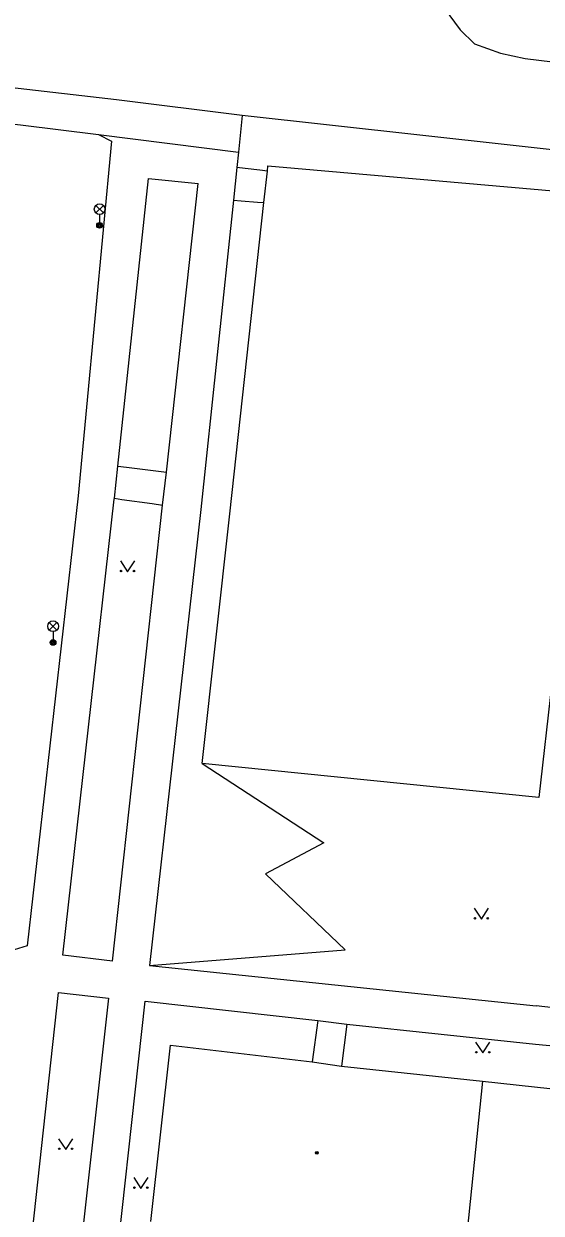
# Model space of a CAD drawing. Extents: x -595546 to -593986, y -1160845 to -1159202.
# Drawn here: x -594393.5 to -594357.4, y -1160202.2 to -1160119.2 of the extents above; entities that cross this region are included whole.
import ezdxf

# ---------------------------------------------------------------- set-up
doc = ezdxf.new("R2010")
doc.units = 0
for name, color, linetype in [('Level 33', 7, 'Continuous'), ('Level 36', 7, 'Continuous'), ('Level 39', 7, 'Continuous'), ('Specificka linie pasportu komunikaci', 7, 'Continuous'), ('TM - budovy zdene_ betonove - VP', 7, 'Continuous'), ('TM - chodniky - VP', 7, 'Continuous'), ('TM - komunikace - VP', 7, 'Continuous'), ('TM - rozhrani ploch obecne - VP', 7, 'Continuous')]:
    doc.layers.add(name, color=color, linetype=linetype)

msp = doc.modelspace()

# ---------------------------------------------------------------- linework, layer by layer
at = {"layer": 'Level 33'}
for p, q in [((-594388.485, -1160132.41), (-594387.955, -1160131.88)), ((-594388.485, -1160131.88), (-594387.955, -1160132.41)), ((-594388.22, -1160132.52), (-594388.22, -1160133.27)), ((-594391.735, -1160161.51), (-594391.205, -1160160.98)), ((-594391.735, -1160160.98), (-594391.205, -1160161.51)), ((-594391.47, -1160161.62), (-594391.47, -1160162.37))]:
    msp.add_line(p, q, dxfattribs=at)
for centre, radius in [((-594388.22, -1160132.145), 0.375), ((-594388.22, -1160133.27), 0.2), ((-594388.22, -1160133.27), 0.145), ((-594388.22, -1160133.27), 0.0876), ((-594391.47, -1160161.245), 0.375), ((-594391.47, -1160162.37), 0.2), ((-594391.47, -1160162.37), 0.145), ((-594391.47, -1160162.37), 0.0876)]:
    msp.add_circle(centre, radius, dxfattribs=at)
at = {"layer": 'Level 36'}
for points in [[(-594386.77, -1160156.69), (-594386.27, -1160157.44), (-594385.77, -1160156.69)], [(-594362.07, -1160180.92), (-594361.57, -1160181.67), (-594361.07, -1160180.92)], [(-594361.97, -1160190.26), (-594361.47, -1160191.01), (-594360.97, -1160190.26)], [(-594391.09, -1160197), (-594390.59, -1160197.75), (-594390.09, -1160197)], [(-594385.84, -1160199.71), (-594385.34, -1160200.46), (-594384.84, -1160199.71)]]:
    msp.add_lwpolyline(points, dxfattribs=at)
for centre in [(-594386.72, -1160157.39), (-594385.821, -1160157.39), (-594362.02, -1160181.62), (-594361.121, -1160181.62), (-594361.92, -1160190.96), (-594361.021, -1160190.96), (-594391.04, -1160197.7), (-594390.141, -1160197.7), (-594385.79, -1160200.41), (-594384.891, -1160200.41)]:
    msp.add_circle(centre, 0.05, dxfattribs=at)
at = {"layer": 'Level 39'}
for radius in [0.09, 0.0398]:
    msp.add_circle((-594373.06, -1160197.98), radius, dxfattribs=at)
at = {"layer": 'Specificka linie pasportu komunikaci'}
for points in [[(-594388.29, -1160126.94), (-594378.53, -1160128.17)], [(-594376.51, -1160129.49), (-594377.03, -1160129.43), (-594378.05, -1160129.3), (-594378.64, -1160129.23)], [(-594383.56, -1160150.5), (-594381.35, -1160130.36)], [(-594378.88, -1160131.52), (-594378.33, -1160131.56), (-594377.2, -1160131.65), (-594376.75, -1160131.69)], [(-594386.95, -1160150.07), (-594386.35, -1160150.15), (-594384.49, -1160150.38), (-594383.56, -1160150.5)], [(-594383.82, -1160152.8), (-594383.56, -1160150.5)], [(-594387.31, -1160184.62), (-594383.82, -1160152.8)], [(-594387.19, -1160152.31), (-594386.66, -1160152.39), (-594384.56, -1160152.69), (-594383.82, -1160152.8)], [(-594381.06, -1160170.82), (-594372.57, -1160176.36), (-594376.64, -1160178.52), (-594371.08, -1160183.81)], [(-594384.73, -1160184.91), (-594371.08, -1160183.81)]]:
    msp.add_lwpolyline(points, dxfattribs=at)
at = {"layer": 'TM - budovy zdene_ betonove - VP'}
for points in [[(-594384.65, -1160202.78), (-594383.27, -1160190.47)], [(-594383.27, -1160190.47), (-594373.37, -1160191.64)], [(-594373.37, -1160191.64), (-594371.34, -1160191.93)], [(-594371.34, -1160191.93), (-594361.49, -1160192.99)], [(-594361.49, -1160192.99), (-594362.74, -1160205.23)], [(-594361.49, -1160192.99), (-594351.89, -1160194.03)]]:
    msp.add_lwpolyline(points, dxfattribs=at)
at = {"layer": 'TM - chodniky - VP'}
for points in [[(-594398.9, -1160125.68), (-594393.75, -1160126.27), (-594388.29, -1160126.94)], [(-594378.26, -1160125.61), (-594378.53, -1160128.17)], [(-594388.29, -1160126.94), (-594387.39, -1160127.41)], [(-594387.39, -1160127.41), (-594389.72, -1160152.14)], [(-594378.53, -1160128.17), (-594378.64, -1160129.23)], [(-594378.64, -1160129.23), (-594378.88, -1160131.52)], [(-594386.95, -1160150.07), (-594384.8, -1160130), (-594381.35, -1160130.36)], [(-594378.88, -1160131.52), (-594381.15, -1160153.1)], [(-594387.19, -1160152.31), (-594386.95, -1160150.07)], [(-594389.72, -1160152.14), (-594393.28, -1160183.55)], [(-594387.31, -1160184.62), (-594390.79, -1160184.19), (-594387.2, -1160152.38), (-594387.19, -1160152.31)], [(-594381.15, -1160153.1), (-594384.73, -1160184.91)], [(-594393.28, -1160183.55), (-594394.19, -1160183.83)], [(-594384.73, -1160184.91), (-594357.74, -1160187.73)], [(-594393.43, -1160208.35), (-594391.1, -1160186.8), (-594387.59, -1160187.18), (-594390, -1160208.73)], [(-594387.57, -1160210.47), (-594385.03, -1160187.39)], [(-594385.03, -1160187.39), (-594372.99, -1160188.74)], [(-594329.67, -1160190.88), (-594335.67, -1160190.18), (-594343.59, -1160189.33), (-594351.7, -1160188.43), (-594357.74, -1160187.73)], [(-594372.99, -1160188.74), (-594373.37, -1160191.64)], [(-594370.96, -1160189), (-594371.34, -1160191.93)], [(-594370.96, -1160189), (-594357.8, -1160190.41)], [(-594357.8, -1160190.41), (-594351.58, -1160190.99)]]:
    msp.add_lwpolyline(points, dxfattribs=at)
at = {"layer": 'TM - komunikace - VP'}
for points in [[(-594387.05, -1160124.51), (-594394.52, -1160123.66), (-594405.34, -1160122.44), (-594458.44, -1160116.34)], [(-594364.17, -1160118.13), (-594363.06, -1160119.64)], [(-594363.06, -1160119.64), (-594362.04, -1160120.6)], [(-594362.04, -1160120.6), (-594360.24, -1160121.27)], [(-594360.24, -1160121.27), (-594358.5, -1160121.63)], [(-594358.5, -1160121.63), (-594348.2, -1160122.88)], [(-594378.26, -1160125.61), (-594387.05, -1160124.51)], [(-594353.26, -1160128.38), (-594378.26, -1160125.61)]]:
    msp.add_lwpolyline(points, dxfattribs=at)
at = {"layer": 'TM - rozhrani ploch obecne - VP'}
for points in [[(-594376.75, -1160131.69), (-594376.51, -1160129.49)], [(-594376.51, -1160129.49), (-594376.47, -1160129.12)], [(-594376.47, -1160129.12), (-594355.49, -1160130.96)], [(-594352.8, -1160131.2), (-594355.75, -1160157.18), (-594357.55, -1160173.18), (-594381.06, -1160170.82)], [(-594381.06, -1160170.82), (-594379.14, -1160153.39), (-594376.75, -1160131.69)], [(-594372.99, -1160188.74), (-594370.96, -1160189)]]:
    msp.add_lwpolyline(points, dxfattribs=at)

doc.saveas('drawing.dxf')
